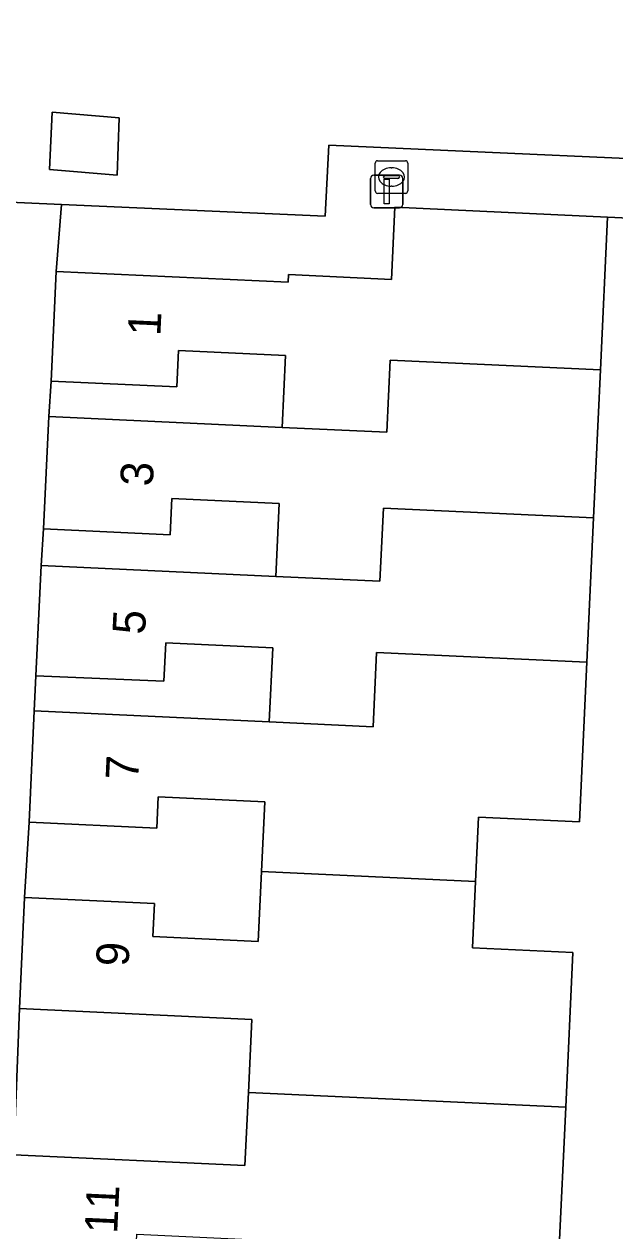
# Model space of a CAD drawing. Extents: x 162989 to 165008, y 383432 to 384338.
# Drawn here: x 164779.46 to 164797.57, y 383835.46 to 383872.44 of the extents above; entities that cross this region are included whole.
import ezdxf

# ---------------------------------------------------------------- set-up
doc = ezdxf.new("R2010")
doc.units = 0
for name, color, linetype in [('IMGEO_Erf', 7, 'Continuous'), ('IMGEO_Kolk', 7, 'Continuous'), ('IMGEO_Lichtmast', 7, 'Continuous'), ('IMGEO_Pand', 7, 'Continuous'), ('IMGEO_Pand_nummerreeks', 7, 'Continuous'), ('IMGEO_Voetpad_open', 7, 'Continuous')]:
    doc.layers.add(name, color=color, linetype=linetype)

msp = doc.modelspace()

# ---------------------------------------------------------------- linework, layer by layer
at = {"layer": 'IMGEO_Erf'}
for points in [[(164762.365, 383876.026), (164761.913, 383866.789), (164765.273, 383866.636), (164765.106, 383862.934), (164771.899, 383862.582), (164772.066, 383866.259), (164775.738, 383866.092), (164775.834, 383867.131), (164780.606, 383866.916), (164788.69, 383866.551), (164788.801, 383868.729), (164802.953, 383868.101), (164803.242, 383875.197)], [(164806.365, 383866.111), (164797.343, 383866.526), (164797.124, 383861.843), (164796.913, 383857.315), (164796.706, 383852.884), (164796.478, 383847.994), (164793.386, 383848.138), (164793.294, 383846.162), (164793.199, 383844.137), (164796.281, 383843.994), (164796.06, 383839.255), (164795.849, 383834.751)]]:
    msp.add_lwpolyline(points, dxfattribs=at)
for points in [[(164782.312, 383867.815), (164780.239, 383867.986), (164780.315, 383869.745), (164782.373, 383869.574)], [(164780.22, 383860.411), (164787.367, 383860.078), (164787.47, 383862.283), (164784.189, 383862.436), (164784.137, 383861.323), (164780.288, 383861.502)], [(164779.985, 383855.845), (164787.171, 383855.515), (164787.276, 383857.753), (164783.987, 383857.907), (164783.935, 383856.793), (164780.059, 383856.973)], [(164779.77, 383851.398), (164786.975, 383851.062), (164787.08, 383853.323), (164783.802, 383853.476), (164783.747, 383852.307), (164779.818, 383852.469)], [(164779.477, 383845.675), (164783.454, 383845.49), (164783.407, 383844.482), (164786.637, 383844.331), (164786.737, 383846.468), (164786.836, 383848.604), (164783.572, 383848.756), (164783.527, 383847.797), (164779.61, 383847.979)], [(164779.143, 383837.79), (164786.228, 383837.459), (164786.333, 383839.7), (164786.437, 383841.939), (164779.318, 383842.271)]]:
    msp.add_lwpolyline(points, close=True, dxfattribs=at)
at = {"layer": 'IMGEO_Kolk'}
for p, q in [((164790.219, 383867.329), (164790.219, 383868.181)), ((164790.294, 383868.255), (164791.146, 383868.255)), ((164791.22, 383868.181), (164791.22, 383867.329)), ((164790.478, 383867.749), (164790.478, 383867.761)), ((164790.521, 383867.798), (164790.919, 383867.798)), ((164790.707, 383868.035), (164790.732, 383868.035)), ((164790.962, 383867.761), (164790.962, 383867.749)), ((164790.916, 383867.712), (164790.518, 383867.712)), ((164790.73, 383867.475), (164790.705, 383867.475)), ((164791.146, 383867.255), (164790.294, 383867.255))]:
    msp.add_line(p, q, dxfattribs=at)
for points in [[(164790.219, 383867.329), (164790.219, 383868.181)], [(164790.294, 383868.255), (164791.146, 383868.255)], [(164791.22, 383868.181), (164791.22, 383867.329)], [(164791.146, 383867.255), (164790.294, 383867.255)]]:
    msp.add_lwpolyline(points, dxfattribs=at)
for centre, radius, start, end in [((164790.296, 383868.179), 0.0765, 91.552, 178.448), ((164790.296, 383868.179), 0.0765, 91.552, 178.448), ((164791.144, 383868.179), 0.0765, 1.552, 88.448), ((164791.144, 383868.179), 0.0765, 1.552, 88.448), ((164790.518, 383867.758), 0.0403, 85.8775, 175.7526), ((164790.923, 383867.76), 0.0386, 1.7309, 96.639), ((164790.515, 383867.748), 0.0366, 178.938, 274.7102), ((164790.919, 383867.755), 0.043, 264.8664, 352.4533), ((164790.296, 383867.331), 0.0765, 181.552, 268.448), ((164790.296, 383867.331), 0.0765, 181.552, 268.448), ((164791.144, 383867.331), 0.0765, 271.552, 358.448), ((164791.144, 383867.331), 0.0765, 271.552, 358.448)]:
    msp.add_arc(centre, radius, start, end, dxfattribs=at)
for centre, major_axis, ratio, start_param, end_param in [((164790.706, 383867.755), (-0.387, 0.002), 0.722429, 4.712389, 7.853982), ((164790.731, 383867.755), (-0.39, 0.002), 0.717154, 1.570796, 4.712389)]:
    msp.add_ellipse(centre, major_axis=major_axis, ratio=ratio, start_param=start_param, end_param=end_param, dxfattribs=at)
at = {"layer": 'IMGEO_Lichtmast'}
for p, q in [((164790.174, 383867.811), (164790.964, 383867.811)), ((164790.964, 383867.811), (164790.174, 383867.811)), ((164790.074, 383866.911), (164790.074, 383867.711)), ((164790.074, 383867.711), (164790.074, 383866.911)), ((164791.064, 383867.711), (164791.064, 383866.911)), ((164791.064, 383866.911), (164791.064, 383867.711)), ((164790.964, 383866.811), (164790.174, 383866.811)), ((164790.174, 383866.811), (164790.964, 383866.811))]:
    msp.add_line(p, q, dxfattribs=at)
msp.add_lwpolyline([(164790.494, 383867.686), (164790.644, 383867.686), (164790.644, 383866.936), (164790.494, 383866.936), (164790.494, 383867.686)], dxfattribs=at)
for centre, start, end in [((164790.174, 383867.711), 90, 180), ((164790.174, 383867.711), 90, 180), ((164790.964, 383867.711), 0, 90), ((164790.964, 383867.711), 360, 90), ((164790.174, 383866.911), 180, 270), ((164790.174, 383866.911), 180, 270), ((164790.964, 383866.911), 270, 0), ((164790.964, 383866.911), 270, 0)]:
    msp.add_arc(centre, 0.1, start, end, dxfattribs=at)
at = {"layer": 'IMGEO_Pand'}
for points in [[(164782.312, 383867.815), (164782.373, 383869.574), (164780.315, 383869.745), (164780.239, 383867.986)], [(164787.367, 383860.078), (164790.578, 383859.932), (164790.681, 383862.138), (164797.124, 383861.843), (164797.343, 383866.526), (164790.82, 383866.83), (164790.716, 383864.617), (164787.561, 383864.764), (164787.55, 383864.532), (164780.445, 383864.864), (164780.288, 383861.502), (164784.137, 383861.323), (164784.189, 383862.436), (164787.47, 383862.283)], [(164796.913, 383857.315), (164797.124, 383861.843), (164790.681, 383862.138), (164790.578, 383859.932), (164787.367, 383860.078), (164780.22, 383860.411), (164780.059, 383856.973), (164783.935, 383856.793), (164783.987, 383857.907), (164787.276, 383857.753), (164787.171, 383855.515), (164790.365, 383855.368), (164790.47, 383857.609)], [(164796.913, 383857.315), (164790.47, 383857.609), (164790.365, 383855.368), (164787.171, 383855.515), (164779.985, 383855.845), (164779.818, 383852.469), (164783.747, 383852.307), (164783.802, 383853.476), (164787.08, 383853.323), (164786.975, 383851.062), (164790.157, 383850.91), (164790.263, 383853.179), (164796.706, 383852.884)], [(164786.737, 383846.468), (164793.294, 383846.162), (164793.386, 383848.138), (164796.478, 383847.994), (164796.706, 383852.884), (164790.263, 383853.179), (164790.157, 383850.91), (164786.975, 383851.062), (164779.77, 383851.398), (164779.61, 383847.979), (164783.527, 383847.797), (164783.572, 383848.756), (164786.836, 383848.604)], [(164786.737, 383846.468), (164786.637, 383844.331), (164783.407, 383844.482), (164783.454, 383845.49), (164779.477, 383845.675), (164779.318, 383842.271), (164786.437, 383841.939), (164786.333, 383839.7), (164796.06, 383839.255), (164796.281, 383843.994), (164793.199, 383844.137), (164793.294, 383846.162)], [(164786.025, 383832.932), (164789.231, 383832.779), (164789.337, 383835.055), (164795.849, 383834.751), (164796.06, 383839.255), (164786.333, 383839.7), (164786.228, 383837.459), (164779.143, 383837.79), (164778.988, 383834.473), (164782.866, 383834.292), (164782.916, 383835.355), (164786.131, 383835.205)]]:
    msp.add_lwpolyline(points, close=True, dxfattribs=at)
at = {"layer": 'IMGEO_Voetpad_open'}
msp.add_lwpolyline([(164805.451, 383846.485), (164807.797, 383846.406), (164808.424, 383859.541), (164808.586, 383862.805), (164808.735, 383866.374), (164808.9, 383869.702), (164809.103, 383873.071), (164821.16, 383872.421), (164827.825, 383872.091), (164833.77, 383871.798), (164833.863, 383873.765), (164830.394, 383873.923), (164803.242, 383875.197), (164802.953, 383868.101), (164788.801, 383868.729), (164788.69, 383866.551), (164780.606, 383866.916), (164780.445, 383864.864), (164787.55, 383864.532), (164787.561, 383864.764), (164790.716, 383864.617), (164790.82, 383866.83), (164797.343, 383866.526), (164806.365, 383866.111)], close=True, dxfattribs=at)
msp.add_lwpolyline([(164778.988, 383834.473), (164779.143, 383837.79), (164779.318, 383842.271), (164779.477, 383845.675), (164779.61, 383847.979), (164779.77, 383851.398), (164779.818, 383852.469), (164779.985, 383855.845), (164780.059, 383856.973), (164780.22, 383860.411), (164780.288, 383861.502), (164780.445, 383864.864), (164780.606, 383866.916), (164775.834, 383867.131), (164775.738, 383866.092), (164775.572, 383862.416), (164775.471, 383860.257), (164776.672, 383860.201), (164776.389, 383854.13), (164776.145, 383847.084), (164775.789, 383836.816), (164775.755, 383835.83), (164775.232, 383825.58)], dxfattribs=at)

# ---------------------------------------------------------------- texts
at = {"layer": 'IMGEO_Pand_nummerreeks'}
for s, rotation, p in [('1', 87.3263, (164783.635, 383862.869)), ('3', 87.3188, (164783.403, 383858.264)), ('5', 87.1681, (164783.164, 383853.72)), ('7', 87.3207, (164782.954, 383849.261)), ('9', 87.3257, (164782.661, 383843.546)), ('11', 87.3246, (164782.312, 383835.358))]:
    msp.add_text(s, height=1, rotation=rotation, dxfattribs=at).set_placement(p)

doc.saveas('drawing.dxf')
